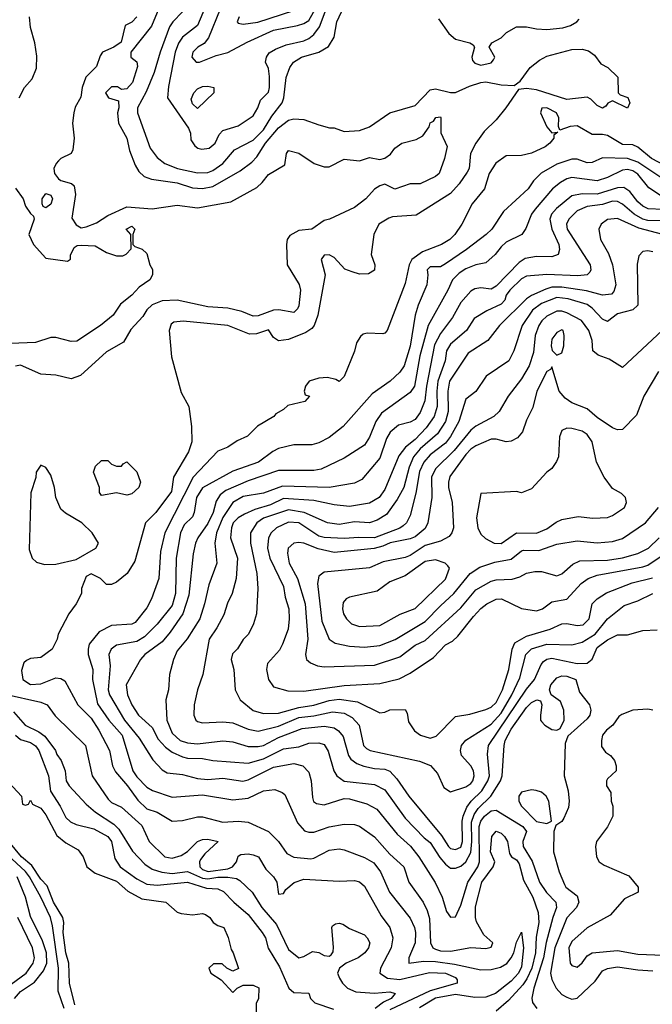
# Model space of a CAD drawing. Header units: inches. Extents: x 1793389 to 1900389, y 320802 to 470796.
# Tile 611 of 656: x 1856987 to 1859487, y 424747 to 428638. Entities that reach past the tile are written whole.
import ezdxf

# ---------------------------------------------------------------- set-up
doc = ezdxf.new("R2010")
doc.units = ezdxf.units.IN
doc.header["$MEASUREMENT"] = 0
doc.layers.add('B8452', color=7, linetype='Continuous')

msp = doc.modelspace()

# ---------------------------------------------------------------- linework, layer by layer
at = {"layer": 'B8452', "color": 2}
for points, elevation in [([(1857779.4, 428680.6), (1857733.5, 428566.5), (1857715.8, 428544.2), (1857691, 428530), (1857670.8, 428510), (1857667.7, 428490), (1857684.7, 428470), (1857698, 428470), (1857763.6, 428496.4), (1857810, 428508.4), (1857886, 428550), (1857990, 428596.5), (1858084.6, 428615.4), (1858110, 428623.1), (1858130, 428635.5), (1858172.1, 428710)], 282), ([(1857536.8, 428683.2), (1857507.4, 428612.6), (1857426, 428510), (1857426, 428490), (1857450, 428471.3), (1857453, 428453), (1857432.4, 428390), (1857410, 428365.2), (1857390, 428362), (1857373.6, 428373.6), (1857350, 428373.6), (1857326, 428350), (1857338, 428330), (1857377.5, 428317.5), (1857379.1, 428290), (1857373.4, 428270), (1857377.3, 428230), (1857410.4, 428170), (1857421.3, 428121.3), (1857443.4, 428063.4), (1857458.5, 428038.5), (1857479.1, 428019.1), (1857508.2, 428008.2), (1857610, 427993.4), (1857670, 427973.4), (1857710, 427971.7), (1857750, 427978.9), (1857858.3, 428041.7), (1857904.6, 428075.4), (1857923.9, 428096.1), (1857958.3, 428150), (1858010, 428210.5), (1858050, 428240.7), (1858070, 428246.8), (1858110, 428244), (1858170, 428222.8), (1858211.6, 428211.6), (1858230, 428211.3), (1858270, 428196), (1858330, 428200.7), (1858370, 428214.8), (1858450, 428270.8), (1858550, 428298.8), (1858610, 428360.7), (1858630, 428364.9), (1858690, 428350.5), (1858710, 428350.6), (1858764.4, 428375.6), (1858809.7, 428390.3), (1858830, 428392.2), (1858890, 428380.5), (1858942, 428378), (1858965.2, 428394.8), (1859005.2, 428450), (1859041.2, 428478.8), (1859070, 428494), (1859170, 428520.5), (1859210, 428522), (1859235.2, 428515.2), (1859258.5, 428498.5), (1859284.5, 428464.5), (1859311.3, 428450), (1859350.7, 428410.7), (1859352, 428350), (1859361, 428341), (1859390.7, 428330.7), (1859398, 428310), (1859390, 428289), (1859330, 428318), (1859311.6, 428308.4), (1859303.6, 428296.4), (1859290, 428289), (1859270, 428299), (1859244.8, 428324.8), (1859230, 428332.7), (1859150, 428323.1), (1859030, 428361.3), (1858990, 428367), (1858958, 428362), (1858908.5, 428290), (1858870, 428242.4), (1858823.4, 428196.6), (1858789.4, 428150.6), (1858768.9, 428110), (1858763, 428050), (1858756, 428036), (1858723.8, 427990), (1858690, 427952), (1858554.6, 427865.4), (1858461.1, 427858.9), (1858445.8, 427854.2), (1858406.8, 427830), (1858386.8, 427790), (1858376, 427710), (1858391.3, 427670), (1858390, 427648), (1858365.4, 427634.6), (1858330, 427633.2), (1858301.5, 427641.5), (1858272.7, 427652.7), (1858230, 427699), (1858210, 427708.7), (1858190, 427708), (1858178, 427690), (1858194, 427630), (1858166, 427470), (1858150.4, 427429.6), (1858142, 427418), (1858118.3, 427401.7), (1858050, 427374), (1858010, 427369.4), (1857990, 427382), (1857970, 427413.2), (1857922.6, 427397.4), (1857895.1, 427395.1), (1857810, 427429.6), (1857632.7, 427447.3), (1857596.8, 427443.2), (1857585.2, 427434.8), (1857577.3, 427410), (1857586.4, 427306.4), (1857625.2, 427165.2), (1857656, 427110), (1857666, 427030), (1857666.8, 426970), (1857654, 426930), (1857595.5, 426830), (1857586.9, 426773.1), (1857524.9, 426690), (1857484.4, 426650), (1857442, 426498), (1857411.3, 426450), (1857370, 426415.3), (1857350, 426406), (1857330, 426406), (1857306, 426430), (1857270, 426448), (1857250, 426438), (1857231.3, 426390), (1857231, 426370), (1857210.8, 426330), (1857181, 426290), (1857138.8, 426210), (1857134.8, 426190), (1857114.8, 426150), (1857070, 426117.2), (1857030, 426114), (1857014.4, 426105.6), (1857003.5, 426096.5), (1856994.4, 426065.6), (1856998.8, 426030), (1857030, 426010.6), (1857070, 426013.4), (1857130, 426037.3), (1857150, 426034.8), (1857164.9, 426024.9), (1857216.3, 425930), (1857270, 425877.1), (1857300.3, 425830), (1857341.3, 425750), (1857354, 425690), (1857365.8, 425665.8), (1857413.7, 425610), (1857453.5, 425553.5), (1857490, 425519.5), (1857530, 425506), (1857590, 425470.5), (1857630, 425472.7), (1857690, 425487.7), (1857710, 425488.2), (1857790, 425466.7), (1857850.5, 425470.5), (1857890, 425467.3), (1857971, 425430), (1858010, 425390.8), (1858043.4, 425343.4), (1858070, 425328), (1858138.3, 425321.7), (1858150, 425323.8), (1858210, 425355.5), (1858250, 425360.7), (1858270, 425357.3), (1858350, 425327.3), (1858386.2, 425306.2), (1858413.4, 425270), (1858448.2, 425190), (1858530, 425086.8), (1858548, 425050), (1858552, 425030), (1858550.3, 424990), (1858524.9, 424930), (1858524.7, 424910), (1858583.1, 424916.9), (1858630, 424915.8), (1858706, 424906), (1858810, 424883.7), (1858850, 424884.9), (1858887, 424893), (1858912.3, 424907.7), (1858929.6, 424930), (1858939.5, 424950), (1858950, 424992), (1858970, 425032), (1858978, 424970), (1858970, 424895.3), (1858958.9, 424870), (1858930, 424838), (1858868, 424790), (1858830, 424775.6), (1858785.9, 424774.1), (1858710, 424785), (1858630, 424771.6), (1858567.2, 424732.8)], 270), ([(1857630.3, 428669.7), (1857592.4, 428630), (1857579.5, 428610), (1857542, 428510), (1857518.7, 428430), (1857486.6, 428353.4), (1857452.4, 428290), (1857452.7, 428270), (1857503, 428130), (1857530, 428093.4), (1857560.7, 428070), (1857611.3, 428050), (1857690, 428033.7), (1857730, 428034.4), (1857750, 428042.4), (1857789.5, 428070), (1857836.6, 428123.4), (1857910, 428162), (1857950, 428203.7), (1857983.2, 428256.8), (1858024, 428310), (1858031.2, 428330), (1858039.7, 428410), (1858054.5, 428450), (1858069.8, 428470.2), (1858101.2, 428490), (1858169.7, 428510.3), (1858207.8, 428532.2), (1858229.5, 428570), (1858240.7, 428630), (1858259.5, 428670)], 274), ([(1857721.3, 428690), (1857690, 428615.1), (1857630.2, 428569.8), (1857614.3, 428545.7), (1857601.5, 428510), (1857574.8, 428374.8), (1857571.3, 428330), (1857654, 428210), (1857662, 428190), (1857663.6, 428163.6), (1857679.6, 428139.6), (1857691.1, 428131.1), (1857707.3, 428127.3), (1857735.3, 428130), (1857759.3, 428150), (1857775.1, 428184.9), (1857790, 428201), (1857850, 428218.8), (1857910, 428258), (1857928.7, 428290), (1857939, 428321), (1857970, 428352), (1857974.5, 428370), (1857974.2, 428414.2), (1857970, 428446), (1857958, 428470), (1857962, 428490), (1857972.9, 428507.1), (1857997.5, 428522.5), (1858040.8, 428539.2), (1858110, 428555.3), (1858130, 428563.7), (1858150, 428579.5), (1858172.4, 428610), (1858194.8, 428670)], 278), ([(1857854.8, 428650), (1857846, 428630), (1857850, 428624.7), (1857870, 428620.7), (1857928.2, 428628.2), (1858070, 428675.3)], 286), ([(1857450.4, 428650), (1857430, 428629.2), (1857404.5, 428615.5), (1857387.7, 428550), (1857358.8, 428530), (1857314.8, 428510), (1857304.9, 428495.1), (1857290, 428454), (1857248.7, 428411.3), (1857234.4, 428370), (1857228.3, 428331.7), (1857206.7, 428293.3), (1857200.4, 428270), (1857195.5, 428230), (1857202.4, 428170), (1857196.4, 428123.6), (1857190, 428109.2), (1857150, 428089.5), (1857139.9, 428080.1), (1857130.5, 428070), (1857122.4, 428050), (1857124.9, 428030), (1857140.5, 428010), (1857150, 428002.4), (1857191.3, 427991.3), (1857202, 427982), (1857207.1, 427947.1), (1857193.7, 427853.7), (1857210, 427827.7), (1857230, 427816.3), (1857250, 427819.3), (1857290, 427834.9), (1857335.2, 427864.8), (1857410, 427898.4), (1857510, 427890.7), (1857610, 427904.9), (1857690, 427894.9), (1857821.2, 427918.8), (1857924.2, 427975.8), (1857945.6, 427994.4), (1857970, 428026), (1858034.6, 428065.4), (1858042, 428110), (1858050, 428122), (1858090, 428111), (1858150.6, 428070.6), (1858190, 428057.3), (1858210, 428057.3), (1858270, 428087.3), (1858330, 428080.7), (1858370, 428093.4), (1858410, 428086), (1858430, 428091), (1858452.9, 428107.1), (1858470, 428131.3), (1858498, 428150), (1858554.6, 428165.4), (1858580.4, 428179.6), (1858605.6, 428214.4), (1858610, 428231), (1858623.1, 428236.9), (1858632, 428252), (1858650, 428254), (1858652, 428250), (1858651.6, 428191.6), (1858676.9, 428136.9), (1858666, 428090), (1858644.7, 428030), (1858630, 428019), (1858570, 427989.3), (1858530, 427989.2), (1858470, 427969.2), (1858430, 427988.7), (1858410, 427982), (1858390, 427969), (1858354.8, 427930), (1858310, 427896), (1858212, 427850), (1858190, 427845.2), (1858142, 427810), (1858090, 427805.2), (1858054.8, 427785.2), (1858044.7, 427770), (1858041, 427750), (1858044, 427670), (1858092.2, 427592.2), (1858097.1, 427570), (1858090, 427508), (1858084.9, 427495.1), (1858070, 427481.2), (1858011.3, 427491.3), (1857990, 427489.8), (1857930, 427468.2), (1857910, 427466), (1857865.3, 427485.3), (1857810, 427498.4), (1857730, 427503), (1857610, 427529.6), (1857550, 427527.3), (1857510, 427512), (1857490, 427492.3), (1857474.1, 427465.9), (1857425.8, 427414.2), (1857396.7, 427363.3), (1857330, 427326), (1857227.9, 427232.1), (1857190, 427219), (1857130, 427234), (1857070, 427238), (1856990, 427273.2), (1856970, 427268.7)], 266), ([(1856984.5, 428330), (1857006, 428370), (1857035.9, 428404.1), (1857053.8, 428446.2), (1857054.2, 428494.2), (1857047.2, 428547.2), (1857030, 428608), (1857025.1, 428650)], 266), ([(1858642, 428642), (1858683.5, 428583.5), (1858710, 428562), (1858766.4, 428546.4), (1858778.8, 428538.8), (1858784.7, 428530), (1858774, 428490), (1858777.3, 428477.3), (1858786.4, 428466.4), (1858810, 428459.3), (1858850, 428468), (1858860.2, 428479.8), (1858865.2, 428490), (1858842, 428530), (1858853.6, 428546.4), (1858890, 428566.8), (1858911.7, 428588.3), (1858950, 428610.8), (1858990, 428610.8), (1859030, 428602), (1859070, 428599.3), (1859133.4, 428606.6), (1859164.5, 428615.5), (1859188.7, 428630), (1859199, 428641)], 274), ([(1859566.7, 428046.7), (1859484.5, 428090), (1859430, 428134), (1859410, 428143.6), (1859370, 428145.6), (1859310, 428180.7), (1859290, 428185.1), (1859250, 428184.5), (1859190, 428218.4), (1859163.1, 428216.9), (1859122, 428202), (1859116.4, 428216.4), (1859118, 428250), (1859109.2, 428270), (1859070, 428289.4), (1859050.9, 428289.1), (1859046, 428270), (1859070, 428214.8), (1859090, 428191), (1859114, 428194), (1859098, 428182), (1859098, 428170), (1859082.8, 428150), (1859063.7, 428136.3), (1859010, 428111.5), (1858970, 428101.6), (1858910, 428100.9), (1858868.4, 428071.6), (1858843, 428030), (1858824, 427970), (1858776, 427910), (1858734, 427830), (1858707.3, 427790), (1858686.8, 427770), (1858654.8, 427750), (1858578.9, 427721.1), (1858537.6, 427690), (1858526.4, 427670), (1858510, 427595.3), (1858438.8, 427410), (1858430, 427399), (1858422.8, 427397.2), (1858360.4, 427399.6), (1858344.4, 427395.6), (1858333.8, 427386.2), (1858318.4, 427361.6), (1858310, 427328), (1858270, 427228), (1858250, 427208), (1858236.5, 427216.5), (1858203.6, 427223.6), (1858170, 427222), (1858130.8, 427210), (1858116.3, 427190), (1858110.8, 427170), (1858116, 427156), (1858132, 427150), (1858114, 427130), (1858046.4, 427113.6), (1858030, 427098), (1857999.6, 427080.4), (1857992, 427070), (1857927.5, 427032.5), (1857887.1, 426992.9), (1857846, 426974), (1857810, 426949.4), (1857770, 426932.7), (1857672.2, 426830), (1857560.4, 426610), (1857543.1, 426536.9), (1857537, 426430), (1857508, 426350), (1857490, 426314), (1857443.8, 426256.2), (1857430, 426249.5), (1857350, 426244.2), (1857301.4, 426218.6), (1857262, 426170), (1857258, 426150), (1857258, 426130), (1857275.5, 426070), (1857274.4, 426030), (1857294.8, 425934.8), (1857338.7, 425870), (1857391.7, 425810), (1857434, 425670), (1857450, 425646), (1857490, 425605.5), (1857512.1, 425592.1), (1857590, 425566), (1857710, 425574.9), (1857830, 425554.9), (1857890, 425561.6), (1857950, 425590.4), (1857995.5, 425595.5), (1858024.5, 425584.5), (1858035.5, 425575.5), (1858084.4, 425464.4), (1858112.7, 425432.7), (1858130, 425427.3), (1858150, 425427.7), (1858210, 425448.2), (1858270, 425459.3), (1858310, 425458), (1858330, 425450.6), (1858390, 425408.2), (1858450, 425340.5), (1858504.9, 425290), (1858524.9, 425230), (1858581.6, 425150), (1858597.7, 425117.7), (1858606.3, 425086.3), (1858610.3, 424990), (1858620.5, 424970), (1858630, 424964.2), (1858650, 424957.7), (1858690, 424956.5), (1858770.7, 424970.7), (1858830, 424967.7), (1858850, 424972), (1858857.2, 424990), (1858821.2, 425021.2), (1858792.6, 425072.6), (1858788.3, 425090), (1858788.5, 425131.5), (1858813, 425230), (1858858.4, 425290), (1858865.1, 425310), (1858848.4, 425350), (1858853.2, 425410), (1858870, 425430.7), (1858890, 425422.8), (1858902.8, 425410), (1858915.5, 425390), (1858922.5, 425342.5), (1858930.8, 425330), (1858950, 425318), (1858961.4, 425301.4), (1858977.8, 425237.8), (1859015.3, 425170), (1859036.4, 425110), (1859038.3, 425070), (1859028.2, 425011.8), (1859026.2, 424950), (1859011, 424890), (1858992.1, 424847.9), (1858975.9, 424824.1), (1858918.5, 424761.5), (1858870, 424719.3)], 274), ([(1859529.6, 428010), (1859430, 428075.6), (1859390, 428089.8), (1859290, 428091.8), (1859250, 428074.5), (1859230, 428072.3), (1859190, 428087), (1859170, 428087.3), (1859110, 428067.3), (1859048.6, 428031.4), (1859018.4, 428001.6), (1858997.3, 427970), (1858899.3, 427880.7), (1858853, 427810), (1858830.2, 427789.8), (1858753.4, 427730), (1858670, 427674), (1858650, 427662), (1858610, 427662), (1858598, 427650), (1858600.7, 427630), (1858596.4, 427590), (1858562.4, 427510), (1858550.4, 427470), (1858530, 427348.7), (1858507.3, 427270), (1858490, 427245.2), (1858450.8, 427210), (1858379.9, 427160.1), (1858266, 427030), (1858210, 426986.6), (1858170, 426966), (1858141.4, 426958.6), (1858070, 426958.4), (1858010, 426943.6), (1857987.7, 426932.3), (1857930.7, 426890), (1857830, 426854), (1857710, 426787.6), (1857686.3, 426750), (1857677.1, 426690), (1857670, 426674), (1857637.5, 426642.5), (1857623.1, 426610), (1857605.3, 426510), (1857603.1, 426370), (1857590, 426322.7), (1857530.2, 426249.8), (1857480.7, 426199.3), (1857450, 426181.1), (1857370, 426166.6), (1857348.9, 426151.1), (1857339.3, 426130), (1857344.2, 426084.2), (1857336.1, 425990), (1857341.7, 425970), (1857401.1, 425870), (1857458.6, 425798.6), (1857513.5, 425713.5), (1857550, 425673.4), (1857570, 425661.6), (1857630, 425655.3), (1857690, 425639.5), (1857730, 425635.8), (1857790, 425640.4), (1857868.6, 425628.6), (1857890, 425634), (1857990, 425683.7), (1858070, 425698.4), (1858106, 425690), (1858130, 425664.7), (1858139.3, 425630), (1858143.7, 425563.7), (1858148.6, 425548.6), (1858159.9, 425539.9), (1858190, 425534.9), (1858270, 425560.5), (1858290, 425559.3), (1858359.5, 425539.5), (1858398, 425518), (1858479.6, 425419.6), (1858531.3, 425371.3), (1858564.4, 425330), (1858628.7, 425228.7), (1858656.4, 425170), (1858673.7, 425113.7), (1858690, 425091.3), (1858710, 425092), (1858730, 425138), (1858758.3, 425230), (1858797.7, 425290), (1858804.8, 425310), (1858803.5, 425450), (1858809.2, 425470.8), (1858824, 425490), (1858850, 425511.7), (1858870, 425514), (1858976.3, 425450), (1858990.4, 425430), (1858976, 425390), (1858976.5, 425370), (1859013, 425313), (1859041.7, 425230), (1859069.3, 425189.3), (1859106.4, 425150), (1859108.8, 425130), (1859094, 425090), (1859068.5, 424991.5), (1859057.7, 424930), (1859018.9, 424810), (1859010.6, 424770.6), (1859013.4, 424753.4), (1859030.5, 424730.5)], 278), ([(1859590, 427896.8), (1859474, 427974), (1859430, 428027.6), (1859410, 428040.4), (1859390, 428045.7), (1859370, 428044), (1859310, 428014.7), (1859270, 428002), (1859170, 428014.3), (1859150, 428009.6), (1859124.4, 427995.6), (1859093, 427970), (1859023.8, 427890), (1859010.4, 427870), (1858987.5, 427812.5), (1858971.3, 427790), (1858910, 427759.3), (1858890, 427741.2), (1858866.8, 427710), (1858830, 427677.2), (1858790, 427669.6), (1858750, 427653.3), (1858723.4, 427636.6), (1858697.1, 427610), (1858679.3, 427570), (1858601.1, 427430), (1858569.2, 427310), (1858547, 427190), (1858530, 427164.5), (1858417.1, 427082.9), (1858395.3, 427050), (1858370, 426989), (1858350, 426957.2), (1858270, 426906), (1858178.7, 426861.3), (1858150, 426856.2), (1858010, 426856.9), (1857890, 426815.4), (1857802.4, 426777.6), (1857779, 426761), (1857764.2, 426735.8), (1857751.6, 426690), (1857730, 426646.6), (1857690.6, 426590), (1857682, 426570), (1857672.5, 426527.5), (1857655.9, 426364.1), (1857631.8, 426290), (1857582.2, 426217.8), (1857550, 426179.5), (1857482, 426130), (1857464.9, 426110), (1857407.3, 426010), (1857412.7, 425970), (1857430.4, 425930), (1857457.1, 425890), (1857510, 425840.5), (1857534.9, 425794.9), (1857563, 425763), (1857590, 425743.1), (1857630, 425724.9), (1857650, 425719.5), (1857710, 425718.7), (1857750.4, 425710.4), (1857890, 425699.5), (1857950, 425716.5), (1858030, 425756.5), (1858090, 425764.2), (1858130, 425778.4), (1858170, 425780.4), (1858190, 425773.4), (1858206.9, 425746.9), (1858228, 425670), (1858240.7, 425650), (1858270, 425628.7), (1858390, 425615.8), (1858430, 425594.9), (1858510, 425483), (1858585.2, 425405.2), (1858610, 425386), (1858647.2, 425327.2), (1858670, 425300.5), (1858690, 425285.5), (1858710, 425285.5), (1858730, 425292.4), (1858750, 425310.4), (1858770, 425347.3), (1858774.7, 425390), (1858772.8, 425467.2), (1858783, 425497), (1858799.4, 425520.6), (1858849.7, 425570), (1858887.3, 425630), (1858893.7, 425650), (1858901.7, 425770), (1858906, 425790), (1858930, 425834.9), (1858990, 425919.3), (1859010, 425939.3), (1859030.7, 425950.7), (1859046, 425946), (1859050.9, 425930.9), (1859045.5, 425890), (1859045.5, 425870), (1859050, 425864), (1859062, 425850), (1859090, 425832.7), (1859110, 425830.6), (1859123.7, 425836.3), (1859139.5, 425870), (1859138, 425910), (1859124.1, 425944.1), (1859088, 425970), (1859081.2, 425990), (1859086.6, 426010), (1859110, 426037.3), (1859130, 426044.9), (1859150, 426044), (1859184.7, 426030), (1859199.9, 425979.9), (1859239.3, 425930), (1859244.4, 425910), (1859240.4, 425890), (1859230, 425875.1), (1859153.2, 425806.8), (1859143, 425777), (1859139.3, 425650), (1859154.9, 425590), (1859159.3, 425550), (1859155.6, 425524.4), (1859138, 425482), (1859130, 425468.7), (1859106, 425454), (1859098.8, 425430), (1859097.3, 425350), (1859118.8, 425270), (1859139.8, 425219.8), (1859146, 425210), (1859190, 425176), (1859197.3, 425150), (1859187.3, 425130), (1859150, 425089.2), (1859102.8, 424970), (1859085.3, 424870), (1859090, 424844.7), (1859107.3, 424810), (1859130, 424786), (1859150, 424774.8), (1859170, 424766.8), (1859190, 424770.7), (1859261.7, 424838.3), (1859290, 424879.1), (1859310, 424888), (1859350, 424895.3), (1859430, 424883.1), (1859490, 424879.3)], 282), ([(1856970, 427972), (1857001, 427930), (1857010, 427902), (1857030, 427872), (1857042, 427862), (1857044.7, 427850), (1857022.8, 427790), (1857042, 427750), (1857090, 427696), (1857176.4, 427683.6), (1857188, 427692), (1857188, 427708), (1857202, 427738), (1857214, 427746), (1857230, 427746.8), (1857284.7, 427744.7), (1857330, 427718), (1857370, 427704.7), (1857394.6, 427705.4), (1857408.4, 427711.6), (1857427.3, 427732.7), (1857426, 427790), (1857408, 427810), (1857430, 427822), (1857442, 427810), (1857434, 427790), (1857434, 427750), (1857442, 427742), (1857471.6, 427731.6), (1857490, 427714), (1857502, 427670), (1857511.6, 427651.6), (1857512, 427630), (1857501, 427610), (1857459.1, 427580.9), (1857430.8, 427550), (1857385.5, 427514.5), (1857356, 427470), (1857306, 427430), (1857212.8, 427367.2), (1857190, 427366), (1857130, 427382.7), (1857110, 427382.7), (1857050, 427362), (1856950, 427358.7)], 262), ([(1859530, 427887.7), (1859471, 427891), (1859450, 427902), (1859430, 427918.4), (1859399, 427959), (1859374.8, 427974.8), (1859350, 427973.7), (1859270, 427948.7), (1859210, 427949.7), (1859170, 427942.4), (1859108.2, 427891.8), (1859088.5, 427870), (1859082, 427850), (1859090.3, 427810), (1859118.4, 427750), (1859120.5, 427730), (1859114.8, 427710), (1859090, 427700.7), (1859030, 427703), (1858984.9, 427695.1), (1858961.2, 427678.8), (1858870, 427585.1), (1858850, 427574), (1858810, 427578), (1858785.8, 427574.2), (1858770, 427565.2), (1858730, 427520.9), (1858698, 427462), (1858650, 427398), (1858626.7, 427353.3), (1858594.4, 427190), (1858587.7, 427132.3), (1858570, 427086), (1858550, 427058.4), (1858530, 427047.6), (1858484.4, 427035.6), (1858451.8, 427008.2), (1858437.2, 426982.8), (1858410, 426906), (1858338.7, 426821.3), (1858310, 426806.6), (1858210.3, 426789.7), (1858025.4, 426794.6), (1857950, 426767.6), (1857870, 426753.7), (1857830, 426729.6), (1857789.4, 426670.6), (1857764.4, 426610), (1857758.3, 426570), (1857766.4, 426490), (1857734.7, 426405.3), (1857717.6, 426330), (1857698.4, 426270), (1857648.7, 426191.3), (1857610, 426144), (1857595.5, 426110), (1857578.8, 426050), (1857574.8, 425990), (1857564, 425950), (1857568.4, 425870), (1857590, 425819.1), (1857620.7, 425790), (1857650, 425780.3), (1857690, 425775.8), (1857790, 425788.4), (1857830, 425783.8), (1857890, 425765.3), (1857930, 425766), (1857950, 425770.3), (1858010, 425801.8), (1858103.3, 425836.7), (1858190, 425846), (1858230, 425839.3), (1858247.4, 425827.4), (1858265.7, 425805.7), (1858286.7, 425730), (1858296, 425716), (1858318.9, 425698.9), (1858347.7, 425687.7), (1858390, 425678.9), (1858430, 425676.5), (1858450, 425668.2), (1858478.2, 425638.2), (1858525.5, 425570), (1858654.4, 425414.4), (1858681.6, 425370), (1858690, 425362.4), (1858710, 425358.4), (1858730, 425368.4), (1858737.7, 425390), (1858736.1, 425470), (1858739.2, 425490), (1858754, 425526), (1858771.1, 425550), (1858813.5, 425590), (1858837.3, 425630), (1858844, 425650), (1858836.1, 425736.1), (1858839.7, 425770), (1858990, 425992.4), (1859022.4, 426030), (1859047.6, 426090), (1859058, 426102), (1859070, 426110.3), (1859090, 426114.9), (1859190, 426094), (1859230, 426094.9), (1859249.7, 426110.3), (1859270, 426157.1), (1859310, 426188), (1859350, 426207.7), (1859390, 426207.3), (1859450, 426224), (1859506.4, 426226.4)], 286), ([(1859543.6, 427843.6), (1859470, 427844.5), (1859450, 427849.8), (1859415.1, 427870), (1859370, 427909.7), (1859350, 427920.5), (1859330, 427921.1), (1859290, 427908.6), (1859230, 427900.4), (1859190, 427883.6), (1859157.1, 427850), (1859148.5, 427830), (1859150.4, 427810), (1859241.6, 427670), (1859244.9, 427650), (1859239.9, 427640.1), (1859230.3, 427629.7), (1859193.4, 427626.6), (1859070, 427631.2), (1858990, 427625.1), (1858970, 427614.7), (1858923.8, 427570), (1858910.4, 427550), (1858904.9, 427530), (1858890, 427513.6), (1858832.9, 427487.1), (1858783.1, 427456.9), (1858753, 427410), (1858690, 427355.6), (1858674, 427330), (1858668.9, 427290), (1858639.7, 427210), (1858635.2, 427170), (1858637.3, 427110), (1858625.7, 427070), (1858594.2, 427025.8), (1858550, 426978.7), (1858511.3, 426948.7), (1858485.5, 426914.5), (1858430, 426781.2), (1858407.7, 426750), (1858370, 426727.6), (1858290, 426714.7), (1858230, 426720.5), (1858150, 426737.7), (1858030, 426746), (1857978.6, 426721.4), (1857917, 426703), (1857875.6, 426684.4), (1857850.2, 426669.8), (1857830.4, 426650), (1857823.7, 426630), (1857820.4, 426590), (1857847.7, 426510), (1857842, 426430), (1857827.3, 426370), (1857808.3, 426331.7), (1857793.8, 426286.2), (1857765.8, 426234.2), (1857735.5, 426190), (1857710.5, 426050), (1857690.4, 425990), (1857677.1, 425930), (1857675.5, 425890), (1857682.8, 425870), (1857690, 425864.9), (1857710, 425859.3), (1857790, 425863.1), (1857830, 425859.5), (1857890, 425834), (1857930, 425827), (1858010, 425845.8), (1858090, 425880.2), (1858150, 425886.9), (1858223.4, 425903.4), (1858270, 425898), (1858300.5, 425880.5), (1858328.2, 425850), (1858346, 425770), (1858358, 425758), (1858372, 425750), (1858567.5, 425707.5), (1858610.6, 425690.6), (1858638.5, 425658.5), (1858663.4, 425603.4), (1858690, 425586.8), (1858750, 425606), (1858770, 425619.1), (1858777.6, 425630), (1858783.6, 425650), (1858780.7, 425670), (1858770, 425689.2), (1858733.2, 425730), (1858729.4, 425750), (1858733.2, 425770), (1858750, 425790.7), (1858850, 425853.4), (1858890, 425898), (1858931.9, 425970), (1858963.3, 426036.7), (1858988.2, 426130), (1859010, 426151.7), (1859070, 426170.3), (1859170, 426168), (1859210, 426178.4), (1859261.3, 426210), (1859310, 426270.6), (1859376.6, 426323.4), (1859430, 426341.6), (1859489, 426370)], 290), ([(1859529, 427790), (1859433.8, 427813.8), (1859350, 427853.3), (1859310.7, 427849.3), (1859284.7, 427830), (1859276, 427810), (1859282.8, 427770), (1859314.4, 427714.4), (1859330.4, 427670), (1859343.8, 427590), (1859335.6, 427564.4), (1859325.8, 427554.2), (1859290.5, 427549.5), (1859226.9, 427566.9), (1859130, 427581.8), (1859090, 427581.5), (1859066.3, 427573.7), (1859010, 427548.3), (1858990, 427534.7), (1858884, 427430), (1858837.3, 427370), (1858759.9, 427320.1), (1858686.3, 427210), (1858679, 427170), (1858680.8, 427090), (1858670.2, 427049.8), (1858638.5, 427001.5), (1858570, 426942.6), (1858543.6, 426910), (1858526.5, 426870), (1858504.9, 426790), (1858478.5, 426741.5), (1858436.7, 426683.3), (1858400.3, 426659.7), (1858370, 426649.7), (1858310, 426653.3), (1858250, 426643.5), (1858204, 426650), (1858110.8, 426690.8), (1858050, 426700.9), (1857950, 426668), (1857923.8, 426650), (1857899.5, 426610), (1857899.5, 426570), (1857923.8, 426450), (1857928.2, 426390), (1857922.8, 426290), (1857911.3, 426250), (1857891, 426210), (1857870, 426188.7), (1857847.9, 426152.1), (1857828.3, 426131.7), (1857822.8, 426110), (1857833.4, 426070), (1857838.8, 425990), (1857858.8, 425950), (1857910, 425908), (1857950, 425896.4), (1858010, 425898), (1858090, 425920.2), (1858150, 425929.1), (1858210, 425948), (1858250, 425952.6), (1858321.8, 425941.8), (1858410, 425898.8), (1858430, 425901), (1858450, 425910.8), (1858510, 425912), (1858518, 425898), (1858523.5, 425863.5), (1858547.9, 425827.9), (1858571.3, 425810), (1858610, 425799.1), (1858633, 425807), (1858710, 425884.9), (1858766.2, 425893.8), (1858830, 425912.4), (1858850, 425921.3), (1858870, 425939.3), (1858894.8, 425990), (1858919.7, 426070), (1858933, 426150), (1858944.2, 426175.8), (1858990, 426202), (1859084, 426230), (1859130, 426250.4), (1859150, 426252.2), (1859190, 426243.7), (1859213.5, 426246.5), (1859237.6, 426270), (1859249.8, 426330.2), (1859269.4, 426350), (1859306.5, 426373.5), (1859407.6, 426412.4), (1859487.8, 426432.2)], 294), ([(1859490, 427720.9), (1859470, 427725.2), (1859450, 427722), (1859434.8, 427705.2), (1859427.5, 427672.5), (1859430.6, 427510), (1859410, 427491.8), (1859350, 427476.3), (1859310, 427446), (1859290, 427454.5), (1859250, 427498.4), (1859230, 427512.8), (1859154.7, 427534.7), (1859110, 427540.4), (1859050, 427517.3), (1859014, 427490), (1858972.4, 427430), (1858940.5, 427330), (1858920.7, 427290), (1858830.5, 427229.5), (1858790, 427169), (1858750, 427139), (1858722.3, 427050), (1858689.3, 426990.7), (1858670, 426965.1), (1858610, 426918.9), (1858584.6, 426890), (1858567.6, 426852.4), (1858553.4, 426766.6), (1858530, 426679), (1858516.4, 426650), (1858502.6, 426637.4), (1858490, 426628.5), (1858390, 426591.1), (1858327.8, 426592.2), (1858270, 426587.3), (1858190, 426592.4), (1858170, 426597.7), (1858090, 426649.7), (1858050, 426652.4), (1858002, 426630), (1857981.6, 426610), (1857970.4, 426590), (1857966.7, 426550), (1857975.3, 426510), (1858030, 426398), (1858036.4, 426356.4), (1858050.4, 426310), (1858052.7, 426270), (1858047.7, 426230), (1858025.5, 426170), (1858013.3, 426146.7), (1857966.7, 426093.3), (1857962, 426070), (1857970.5, 426030.5), (1857990, 426001), (1858046.4, 425986.4), (1858110, 425984.9), (1858270, 426007.2), (1858410, 426014.4), (1858486.5, 426033.5), (1858530, 426055.5), (1858622.7, 426117.3), (1858670, 426167.3), (1858697.6, 426182.4), (1858718.7, 426201.3), (1858780.1, 426279.9), (1858810, 426310.7), (1858833.2, 426330), (1858870, 426348), (1858892, 426350), (1858970, 426310.8), (1859030, 426301.6), (1859054, 426310), (1859090, 426337.3), (1859150, 426347.7), (1859206, 426410), (1859234, 426430), (1859270, 426443.1), (1859450, 426475.3), (1859470, 426482.6), (1859550, 426536.4)], 298), ([(1859526, 427410), (1859370, 427264), (1859317, 427297), (1859272.8, 427312.8), (1859252.3, 427330), (1859249.6, 427370), (1859236.9, 427410), (1859207.3, 427450), (1859150, 427480.4), (1859130, 427486.9), (1859110, 427486.6), (1859070, 427466), (1859051.3, 427448.7), (1859039.5, 427430), (1859024.6, 427390), (1859017.5, 427322.5), (1859001.3, 427270), (1858970, 427219.3), (1858917.3, 427150), (1858882.8, 427090), (1858861, 427070), (1858790, 427031.8), (1858770, 427016.2), (1858703.8, 426936.2), (1858630, 426863.7), (1858615.3, 426830), (1858615.8, 426750), (1858600.5, 426650), (1858590, 426627), (1858550, 426595.1), (1858530, 426586), (1858451.2, 426571.2), (1858422.7, 426557.3), (1858388.3, 426548.3), (1858230, 426533), (1858167.1, 426547.1), (1858110, 426569.4), (1858090, 426572.3), (1858070, 426569.2), (1858047.7, 426550), (1858045.5, 426530), (1858052.7, 426490), (1858085.3, 426430), (1858115.6, 426330), (1858126.4, 426190), (1858117.3, 426130), (1858121, 426110), (1858136.3, 426096.3), (1858164.4, 426084.4), (1858190, 426080.5), (1858390, 426086.7), (1858490, 426120.4), (1858550, 426166.4), (1858590, 426184.9), (1858730, 426314), (1858790, 426384.9), (1858850, 426419.5), (1858870, 426424.4), (1858933.4, 426426.6), (1858963.9, 426436.1), (1858990, 426450.6), (1859022.5, 426457.5), (1859050, 426458), (1859110, 426440.7), (1859130, 426447.7), (1859173.9, 426486.1), (1859200.4, 426499.6), (1859310, 426502.3), (1859370, 426511.7), (1859430, 426528.9), (1859472, 426550), (1859514, 426590)], 302), ([(1859511.8, 427248.2), (1859453.4, 427150), (1859424.7, 427075.3), (1859370, 427019), (1859350, 427017.2), (1859330, 427025.2), (1859270, 427066.6), (1859230, 427100.9), (1859170, 427124.5), (1859142.8, 427142.8), (1859119.3, 427170), (1859090, 427266), (1859084.7, 427255.3), (1859070, 427248), (1859030.7, 427170), (1859014.6, 427105.4), (1858990, 427055.3), (1858974, 427010), (1858954.6, 426985.4), (1858930, 426972.3), (1858910, 426969.4), (1858870, 426980.7), (1858850, 426980.7), (1858790, 426954.7), (1858770, 426941.6), (1858750, 426919.6), (1858687.7, 426832.3), (1858681.3, 426810), (1858681.3, 426790), (1858696.4, 426730), (1858701.6, 426630), (1858695.5, 426610), (1858683.9, 426596.1), (1858650, 426577.6), (1858590, 426560.4), (1858530, 426521.1), (1858510, 426513), (1858423.8, 426496.2), (1858370, 426471.8), (1858190, 426455.1), (1858170, 426439), (1858163.8, 426410), (1858180.6, 426260.6), (1858210.7, 426190), (1858233.7, 426173.7), (1858290, 426162), (1858350, 426158.4), (1858410, 426164.4), (1858471, 426189), (1858590, 426259.5), (1858650, 426322.4), (1858703.6, 426370), (1858767, 426450), (1858805.6, 426474.4), (1858865.6, 426494.4), (1858930, 426506.7), (1858970, 426539.3), (1858978.3, 426541.7), (1859039.1, 426540.9), (1859110, 426565.5), (1859190, 426579.1), (1859270, 426570.4), (1859330, 426576.4), (1859370, 426588.2), (1859460.9, 426650), (1859512.3, 426710)], 306), ([(1856930, 425972), (1857070, 425941.6), (1857096, 425930), (1857127.3, 425887.3), (1857246.8, 425770), (1857274, 425650), (1857337.3, 425557.3), (1857350, 425544.9), (1857390, 425525.5), (1857470, 425453.4), (1857498.8, 425390), (1857561, 425330), (1857590, 425324.4), (1857625.6, 425334.4), (1857650, 425350.4), (1857690, 425390.5), (1857710, 425398), (1857730, 425399.3), (1857772, 425390), (1857718.4, 425341.6), (1857701.4, 425318.6), (1857697.4, 425310), (1857699.6, 425290), (1857710, 425280.2), (1857732.1, 425272.1), (1857810, 425282), (1857827.6, 425290), (1857843.6, 425310), (1857850, 425332), (1857860.9, 425339.1), (1857890, 425342), (1857910, 425338), (1857930.6, 425330), (1857960.3, 425280.3), (1857990.8, 425250), (1858002.8, 425230), (1858010, 425182), (1858030, 425184.7), (1858039.3, 425200.7), (1858071.4, 425228.6), (1858110, 425241.6), (1858250, 425233.4), (1858310, 425235.5), (1858330, 425230.5), (1858350, 425213.4), (1858416.2, 425096.2), (1858450.2, 425050.2), (1858461.6, 425010), (1858455.5, 424970), (1858412.7, 424890), (1858410.7, 424870), (1858441, 424850), (1858490, 424845.2), (1858607, 424873), (1858670, 424870.2), (1858710, 424853.4), (1858716.3, 424843.7), (1858716, 424830), (1858610, 424800.3), (1858450, 424725.3)], 266), ([(1856963.1, 425903.1), (1857008, 425850), (1857063.2, 425823.2), (1857086.5, 425806.5), (1857128, 425750), (1857133.7, 425733.7), (1857150.8, 425710), (1857167.3, 425670), (1857170.5, 425630.5), (1857182.8, 425610), (1857250, 425537.3), (1857286.5, 425506.5), (1857358.6, 425458.6), (1857379.2, 425439.2), (1857432.7, 425352.7), (1857481.3, 425301.3), (1857510, 425280.3), (1857549.2, 425269.2), (1857590, 425263.9), (1857650, 425271.6), (1857710, 425245.4), (1857730, 425242.2), (1857770, 425249.3), (1857809.3, 425249.3), (1857843.4, 425243.4), (1857856.5, 425236.5), (1857906.4, 425190), (1857944.4, 425130), (1858002.6, 425062.6), (1858050, 424964), (1858090, 424930.8), (1858110, 424936), (1858144.1, 424955.9), (1858170, 424952.2), (1858190, 424939.3), (1858210, 424937.3), (1858218, 424942), (1858225.4, 424954.6), (1858227.9, 424972.1), (1858220.9, 425050), (1858222.9, 425057.1), (1858235.5, 425064.5), (1858250, 425067.3), (1858264, 425064), (1858290, 425046), (1858350, 425021), (1858361, 425010), (1858370.6, 424990), (1858366, 424970), (1858350.8, 424950), (1858324.7, 424930), (1858278, 424910), (1858251, 424890), (1858242.8, 424870), (1858250.8, 424850), (1858262.8, 424830), (1858282.8, 424810), (1858315.6, 424795.6), (1858390, 424790.3), (1858450, 424795.8), (1858471.3, 424790), (1858455.5, 424770), (1858424.8, 424755.2), (1858392.2, 424730)], 262), ([(1859490, 425909), (1859470, 425913.2), (1859410, 425909.3), (1859367.1, 425892.9), (1859355.3, 425884.7), (1859331.3, 425850), (1859306, 425830), (1859291, 425810), (1859286, 425790), (1859286.4, 425766.4), (1859302.8, 425742.8), (1859322, 425730), (1859338, 425710), (1859344.7, 425690), (1859344.7, 425670), (1859310, 425638), (1859306.8, 425630), (1859306, 425610), (1859323.6, 425583.6), (1859324.7, 425550), (1859331.3, 425530), (1859331.3, 425490), (1859310, 425448), (1859266.8, 425390), (1859262.8, 425370), (1859266.8, 425330), (1859278, 425310), (1859296.8, 425296.8), (1859394.4, 425254.4), (1859432, 425210), (1859432, 425190), (1859376.9, 425163.1), (1859320.5, 425099.5), (1859230, 425049.4), (1859170, 424995.1), (1859157.1, 424970), (1859163, 424910), (1859170, 424900.7), (1859190, 424894), (1859210, 424910.8), (1859230, 424938.8), (1859249.4, 424950.6), (1859350, 424959.5), (1859430, 424944.9), (1859599, 424939)], 286), ([(1856970.4, 425810), (1856990, 425793.4), (1857030, 425782), (1857050, 425768.2), (1857062.6, 425750), (1857100.8, 425650), (1857108.6, 425588.6), (1857147.2, 425530), (1857170, 425485.5), (1857188, 425468), (1857210, 425457), (1857280.2, 425440.2), (1857335.8, 425410), (1857350.3, 425390), (1857362.8, 425322.8), (1857384.4, 425290), (1857450, 425243.1), (1857490, 425222), (1857530, 425218), (1857650, 425230.2), (1857725.8, 425205.8), (1857770, 425203.1), (1857792.9, 425192.9), (1857833.4, 425150), (1857890, 425101.6), (1857946, 425030), (1857958.4, 425010), (1857968.9, 424968.9), (1858014.3, 424894.3), (1858050.3, 424810.3), (1858070, 424793), (1858130, 424791.3), (1858136, 424770), (1858153.2, 424753.2), (1858227.7, 424727.7)], 258), ([(1856943.6, 425623.6), (1856994, 425570), (1856998, 425538), (1857010, 425534), (1857022, 425538), (1857030, 425554), (1857038, 425538), (1857070, 425522), (1857090, 425496), (1857134.4, 425414.4), (1857170, 425384.7), (1857218, 425358), (1857238, 425330), (1857252, 425290), (1857285.5, 425265.5), (1857370, 425234), (1857414.6, 425194.6), (1857470, 425163.8), (1857564.7, 425150), (1857610, 425111.3), (1857625.4, 425105.4), (1857670, 425101), (1857710, 425106), (1857722, 425102), (1857738, 425090), (1857752, 425070), (1857770, 425058), (1857794, 425050), (1857811.1, 425011.1), (1857822.8, 424962.8), (1857831, 424950), (1857851.6, 424888.4), (1857830, 424878), (1857806, 424890), (1857787.3, 424907.3), (1857752.7, 424907.3), (1857734, 424890), (1857742, 424870), (1857783.6, 424843.6), (1857830, 424794), (1857846, 424810), (1857870, 424822), (1857910, 424822), (1857932, 424812), (1857930.9, 424769.1), (1857922, 424750), (1857922, 424710)], 254), ([(1857162.4, 424730), (1857138.9, 424798.9), (1857140.9, 424890), (1857116.8, 425056.8), (1857108.3, 425090), (1857070.8, 425170), (1857026.2, 425250), (1857010, 425271.8), (1856901.8, 425370)], 258), ([(1857205, 424745), (1857183.8, 424830), (1857181.7, 424910), (1857168.9, 424950), (1857159.2, 425030), (1857161.7, 425070), (1857157.4, 425090), (1857121, 425150), (1857095.3, 425215.3), (1857070, 425241.3), (1857034.8, 425294.8), (1856994, 425330), (1856943.7, 425390)], 254), ([(1856966.3, 424770), (1856990, 424797.6), (1857045.1, 424834.9), (1857081.3, 424878.7), (1857094.5, 424910), (1857093.1, 424950), (1857077.4, 424997.4), (1857030, 425094), (1857009.7, 425170), (1856977.4, 425250)], 262), ([(1856953.1, 424826.9), (1857012.8, 424870), (1857040.5, 424910), (1857045.1, 424930), (1857037.7, 424970), (1856979.2, 425090)], 266)]:
    msp.add_lwpolyline(points, dxfattribs=dict(at, elevation=elevation))
for points, elevation in [([(1857690, 428288), (1857670, 428306), (1857664.7, 428324.7), (1857675.3, 428350), (1857690, 428364.7), (1857710, 428374.8), (1857730, 428376), (1857754, 428370), (1857754, 428350)], 278), ([(1857090, 427895.3), (1857080.2, 427900.2), (1857075.3, 427910), (1857075.3, 427930), (1857090, 427951), (1857110, 427944.7), (1857117.3, 427930), (1857110, 427909)], 262), ([(1859130, 427413.2), (1859110, 427402), (1859090, 427375.3), (1859087.7, 427350), (1859091.1, 427331.1), (1859110, 427312), (1859130, 427322), (1859137.2, 427350), (1859139, 427390), (1859135.3, 427410)], 306), ([(1859150, 427024), (1859130, 427015.3), (1859120.7, 426990), (1859117.3, 426910), (1859108.3, 426891.7), (1859090, 426864), (1859070.6, 426849.4), (1859010, 426784), (1858970, 426769), (1858950, 426774), (1858810, 426766), (1858793, 426670), (1858797.3, 426630), (1858810, 426604.7), (1858827.5, 426587.5), (1858862, 426570), (1858890, 426568.2), (1858950, 426610.5), (1859030, 426608.4), (1859070, 426626.4), (1859107.1, 426652.9), (1859130, 426663.1), (1859194.2, 426674.2), (1859251.9, 426668.1), (1859310, 426670.8), (1859330, 426678.8), (1859377.2, 426710), (1859385.2, 426730), (1859382, 426750), (1859365.6, 426765.6), (1859330, 426785.2), (1859297, 426830), (1859267, 426890), (1859249.3, 426970), (1859230, 426999.3), (1859210, 427012), (1859170, 427022.7)], 310), ([(1857070, 426878), (1857052, 426850), (1857051.1, 426828.9), (1857031.6, 426768.4), (1857024.5, 426544.5), (1857036, 426510), (1857053.7, 426493.7), (1857084.5, 426484.5), (1857130, 426486), (1857210, 426504.7), (1857288, 426550), (1857298, 426570), (1857274, 426610), (1857233.2, 426650), (1857167.5, 426687.5), (1857150, 426704), (1857129.2, 426750), (1857124, 426790), (1857110, 426838), (1857090, 426868)], 270), ([(1857370, 426874), (1857390, 426874), (1857396.4, 426883.6), (1857410.9, 426890.9), (1857450, 426851.3), (1857464.7, 426810), (1857458, 426790), (1857430, 426764), (1857410, 426759), (1857370, 426769), (1857310, 426758), (1857302, 426770), (1857302, 426790), (1857279, 426850), (1857286.3, 426873.7), (1857310, 426896), (1857336, 426896), (1857350, 426882)], 266), ([(1858630, 426502.9), (1858590, 426497.6), (1858510, 426440.9), (1858450, 426416), (1858399.9, 426380.1), (1858290, 426356), (1858278, 426350), (1858265.2, 426334.8), (1858262.8, 426310), (1858267.3, 426290), (1858278.8, 426270), (1858298, 426250), (1858330, 426240.5), (1858410, 426243.8), (1858491.3, 426288.7), (1858550, 426310.6), (1858670, 426427.3), (1858685.2, 426470), (1858679.5, 426479.5), (1858668.7, 426490)], 310), ([(1859010, 425594.5), (1858970, 425585.2), (1858960.5, 425570), (1858960.5, 425550), (1858970.5, 425530), (1859030, 425468.9), (1859070, 425461.6), (1859089.3, 425470.7), (1859078, 425550), (1859068, 425570), (1859050, 425585.4), (1859027.9, 425592.1)], 282)]:
    msp.add_lwpolyline(points, close=True, dxfattribs=dict(at, elevation=elevation))

doc.saveas('drawing.dxf')
